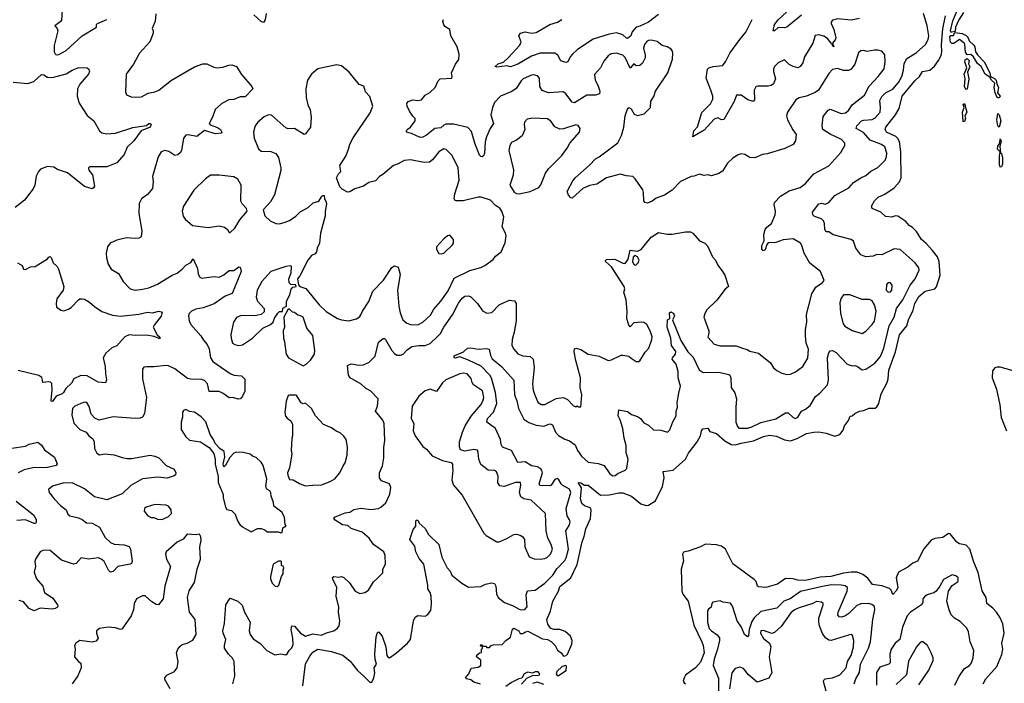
# Model space of a CAD drawing. Extents: x 1603745 to 1745082, y 385868 to 533966.
# Tile 470 of 646: x 1696279 to 1704257, y 474869 to 480245. Entities that reach past the tile are written whole.
import ezdxf

# ---------------------------------------------------------------- set-up
doc = ezdxf.new("R2010")
doc.units = 0

msp = doc.modelspace()

# ---------------------------------------------------------------- linework, layer by layer
at = {"layer": '0CON20XD'}
for points in [[(1696622.5, 480325), (1696616.2, 480235), (1696562.5, 480195), (1696582.9, 480172.9), (1696588.9, 480155), (1696558.2, 480035), (1696559.1, 479985), (1696565, 479968), (1696575, 479960.6), (1696595, 479963.6), (1696655, 479995.5), (1696785.8, 480115), (1696901.2, 480185), (1696901.2, 480205), (1696910, 480215), (1696985, 480245.6)], [(1703927.6, 480302.4), (1703889.6, 480245), (1703862.3, 480185), (1703859.7, 480150.3), (1703833.2, 480143.2), (1703825, 480144.3), (1703821.8, 480155), (1703841.2, 480235), (1703905, 480389.4)], [(1697381.7, 480291.7), (1697377, 480233), (1697352, 480175), (1697360, 480155), (1697359.2, 480135), (1697334.2, 480065), (1697250, 479975), (1697202, 479885), (1697141.8, 479805), (1697135, 479660), (1697145, 479637.5), (1697180.7, 479620.7), (1697215, 479616.7), (1697265, 479621.4), (1697320.4, 479649.6), (1697375, 479661.1), (1697405, 479674.4), (1697508, 479755), (1697695, 479862.5), (1697761.7, 479888.3), (1697795, 479888.8), (1697851.2, 479861.2), (1697876.1, 479856.1), (1697925, 479859.2), (1697973, 479877), (1697998.8, 479878.8), (1698036.2, 479865), (1698075, 479800), (1698158.8, 479705), (1698168.8, 479685), (1698105, 479620), (1698065, 479620.8), (1698015, 479598.9), (1697973.8, 479596.2), (1697916, 479565), (1697861.7, 479518.3), (1697842.2, 479455), (1697813.4, 479403.4), (1697822.2, 479392.2), (1697880.9, 479370.9), (1697905, 479355.7), (1697915.8, 479335), (1697910, 479325), (1697865, 479320.9), (1697775, 479346.3), (1697715, 479299.7), (1697645, 479311.1), (1697625, 479308.6), (1697605.7, 479285), (1697600.6, 479249.4), (1697590.9, 479189.1), (1697580.8, 479169.2), (1697559.7, 479150.3), (1697535, 479145.8), (1697486.7, 479176.7), (1697455, 479184.5), (1697425, 479174.3), (1697399.5, 479135), (1697354.2, 478975), (1697359.2, 478935), (1697355, 478877.5), (1697315, 478828.8), (1697266.6, 478793.4), (1697247.1, 478755), (1697244.5, 478674.5), (1697267.1, 478535), (1697263.6, 478486.4), (1697243.9, 478476.1), (1697215, 478472), (1697145, 478479.2), (1697065, 478458), (1697012.5, 478435), (1696990, 478405), (1696980, 478355), (1696982, 478315), (1696996, 478265), (1697021.2, 478225), (1697078.3, 478188.3), (1697116.2, 478125), (1697175, 478065.7), (1697213.6, 478053.6), (1697275, 478060.9), (1697325, 478073.6), (1697396.6, 478103.4), (1697515.4, 478174.6), (1697555, 478190.5), (1697596.4, 478223.6), (1697623.8, 478256.2), (1697665, 478277.5), (1697685, 478306.7), (1697718.3, 478228.3), (1697725, 478183.3), (1697738.9, 478158.9), (1697755, 478150.6), (1697855, 478163.8), (1697895, 478158.2), (1697931.8, 478178.2), (1697975, 478212.9), (1698015, 478213.9), (1698055, 478244), (1698065, 478240), (1698073.1, 478205), (1698001.7, 478028.3), (1697945, 478004.5), (1697855, 477943.6), (1697765, 477911.1), (1697705, 477901.5), (1697671.4, 477885), (1697652.2, 477865), (1697645.9, 477845.9), (1697652.5, 477805)], [(1698277.1, 480295), (1698267.5, 480245), (1698255, 480223.3), (1698235, 480230), (1698175, 480285.5)], [(1699173.3, 475715), (1699221.2, 475765), (1699222, 475795), (1699244, 475835), (1699240, 475905), (1699229.2, 475935), (1699144.6, 475994.6), (1699110.5, 476045), (1699052.5, 476095), (1698965, 476124.5), (1698937.1, 476147.1), (1698895, 476153.8), (1698835, 476190.8), (1698824.4, 476205), (1698835, 476218.9), (1698915, 476250), (1698955, 476256), (1698985, 476276.2), (1699045, 476288.8), (1699125, 476277.5), (1699185, 476285.5), (1699205.8, 476295), (1699245, 476331.4), (1699278.8, 476401.2), (1699285.6, 476455), (1699274.4, 476484.4), (1699210, 476510), (1699194.2, 476535), (1699194, 476575), (1699219.3, 476630.7), (1699229.1, 476695), (1699228.3, 476778.3), (1699236.9, 476835), (1699232, 476975), (1699220.5, 477000.5), (1699161.2, 477075), (1699178, 477115), (1699183.3, 477175), (1699122.9, 477235), (1699080.8, 477260.8), (1699045, 477293.5), (1698956, 477345), (1698944, 477365), (1698936.1, 477443.9), (1698965, 477458), (1699027.7, 477447.7), (1699065, 477450), (1699110.5, 477469.5), (1699159.4, 477520.6), (1699185.9, 477634.1), (1699225, 477663.3), (1699235, 477663.3), (1699243.3, 477655), (1699293.1, 477565), (1699315, 477540), (1699335, 477528.8), (1699365, 477528), (1699385.6, 477534.4), (1699418, 477572), (1699455, 477596.9), (1699513.6, 477606.4), (1699565, 477606.7), (1699605, 477622.2), (1699665, 477678.6), (1699688, 477702), (1699715.4, 477754.6), (1699785.9, 477854.1), (1699835, 477948.6), (1699865, 477988.6), (1699886.2, 478005), (1699915, 478009.4), (1699935, 477999.2), (1699987.1, 477945), (1700027.9, 477887.9), (1700065, 477867.5), (1700105, 477874.3), (1700165.3, 477934.7), (1700185, 477946.2), (1700247.4, 477972.6), (1700287.3, 477967.3), (1700301.4, 477945), (1700302.9, 477805), (1700286.7, 477715), (1700268.8, 477655), (1700267.8, 477605), (1700281.5, 477575), (1700315, 477538.1), (1700355, 477521.9), (1700415, 477515.4), (1700440.6, 477495), (1700447.3, 477425), (1700434.1, 477295), (1700438.2, 477245), (1700449.7, 477210.3), (1700476, 477146), (1700505, 477129.1), (1700535, 477128.8), (1700625, 477177.4), (1700684.5, 477184.5), (1700717.4, 477167.4), (1700765, 477116.7), (1700785, 477110), (1700795, 477117.5), (1700805, 477110), (1700825, 477110), (1700834, 477205), (1700820.8, 477265), (1700824.2, 477345), (1700784.2, 477485), (1700772, 477555), (1700775, 477577.5), (1700786.2, 477583.8), (1700825, 477572.5), (1700885.7, 477535.7), (1700975, 477520), (1701046.2, 477483.8), (1701075, 477490), (1701152.3, 477527.7), (1701165, 477528.8), (1701215, 477520), (1701232.5, 477502.5), (1701275, 477477.5), (1701295, 477476.7), (1701305, 477482.5), (1701347, 477553), (1701375.6, 477584.4), (1701401.9, 477655), (1701402.5, 477675), (1701387.5, 477725), (1701360.5, 477775), (1701335, 477792.1), (1701315, 477795.5), (1701255, 477789.4), (1701225, 477756.2), (1701215, 477770), (1701197.3, 477825), (1701200, 477885), (1701191.9, 477975), (1701174.2, 478035), (1701182, 478065), (1701175.8, 478085), (1701075, 478243.3), (1701026.7, 478285), (1701026.7, 478295), (1701035, 478301.2), (1701100, 478305), (1701165, 478272), (1701185, 478270.8), (1701210, 478305), (1701225, 478377.5), (1701285, 478371.2), (1701315, 478383.3), (1701395, 478483.3), (1701455, 478522.5), (1701525, 478506.7), (1701565, 478506.7), (1701675, 478526.7), (1701715, 478526.7), (1701732.5, 478515), (1701787.5, 478455), (1701830, 478435), (1701853, 478413), (1701892.5, 478325), (1701918.3, 478298.3), (1701935, 478257.5), (1701974.3, 478204.3), (1701993.3, 478175), (1702023.3, 478085), (1701995, 478063.3), (1701927.6, 477972.4), (1701845.7, 477894.3), (1701829.2, 477865), (1701823.1, 477835), (1701862.5, 477725), (1701864, 477705), (1701855, 477672.5), (1701905, 477615.8), (1701955, 477602.9), (1702085, 477604.4), (1702135, 477583.1), (1702174.4, 477574.4), (1702195, 477560.8), (1702265, 477544.3), (1702362.5, 477465), (1702387.5, 477425), (1702415, 477403.3), (1702455, 477381.2), (1702495, 477372), (1702525, 477374), (1702565, 477391.2), (1702623.6, 477436.4), (1702666.3, 477503.7), (1702670.6, 477575), (1702652.1, 477625), (1702646.8, 477685), (1702646.8, 477735), (1702656.4, 477795), (1702655, 477856.7), (1702697.5, 478025), (1702730.3, 478079.7), (1702784, 478116), (1702796.4, 478133.6), (1702766.7, 478205), (1702682.4, 478272.4), (1702634.5, 478355), (1702616, 478416), (1702605, 478434), (1702545, 478470.8), (1702465, 478460.9), (1702405, 478441.4), (1702345, 478437.5), (1702332.5, 478425), (1702319.3, 478380.7), (1702302.5, 478372.5), (1702292.5, 478385), (1702293.3, 478415), (1702312.5, 478455), (1702307.5, 478505), (1702318.8, 478545), (1702333.3, 478565), (1702370, 478595), (1702401.1, 478665), (1702403.3, 478695), (1702392.1, 478747.9), (1702395.6, 478764.4), (1702443.9, 478816.1), (1702515, 478860), (1702602.5, 478885), (1702645, 478918.9), (1702714.1, 478995.9), (1702835, 479060), (1702932.1, 479167.9), (1702964.2, 479225), (1702965.8, 479245), (1702937.5, 479275), (1702846.9, 479316.9), (1702785.8, 479355), (1702780, 479385), (1702789.5, 479460.5), (1702828.8, 479511.2), (1702845, 479520), (1702935, 479484.2), (1702970.3, 479489.7), (1702995, 479509.2), (1703023.3, 479556.7), (1703125, 479633.5), (1703162.8, 479707.2), (1703236.4, 479785), (1703283.5, 479846.5), (1703292.9, 479905), (1703289.2, 479959.2), (1703265, 479990), (1703231.7, 479998.3), (1703205, 479999.4), (1703145, 479987.8), (1703115, 479995.6), (1703095, 479992.9), (1703074.5, 479975.5), (1703045.5, 479884.5), (1703015, 479843.3), (1702995, 479833.8), (1702955, 479834.2), (1702905, 479849.2), (1702865, 479842), (1702835, 479810), (1702752.9, 479675), (1702723.9, 479656.1), (1702655, 479626.9), (1702595, 479613.3), (1702568.6, 479595), (1702500.8, 479495), (1702492.5, 479465), (1702500.8, 479435), (1702543.2, 479353.2), (1702571.2, 479315), (1702565.8, 479264.2), (1702545, 479233.8), (1702478.8, 479201.2), (1702335, 479157.5), (1702297.7, 479152.3), (1702235, 479126.2), (1702195, 479128), (1702155, 479152), (1702125, 479157.5), (1702100, 479150), (1702060, 479125), (1702015, 479083.3), (1701975, 479016.7), (1701945, 478998), (1701885, 478981.2), (1701855, 478989.2), (1701825, 478984.2), (1701785, 478994.4), (1701745, 478978.1), (1701720, 478975), (1701633.3, 478935), (1701565, 478864), (1701505, 478823.8), (1701435, 478798), (1701405, 478776.2), (1701365, 478760), (1701345, 478763.3), (1701335, 478777.5), (1701334.3, 478845), (1701327, 478867), (1701266.9, 478956.9), (1701246, 478976), (1701195, 478979.7), (1701145, 478993.5), (1701035, 478963.1), (1700955, 478912.9), (1700895, 478900.6), (1700842.4, 478877.6), (1700755, 478800), (1700745, 478802.5), (1700725, 478822.5), (1700714.1, 478854.1), (1700760.5, 478939.5), (1700780.8, 478965), (1700895, 479065.7), (1700945, 479118.6), (1700975, 479134.3), (1701125, 479246.7), (1701155, 479307.5), (1701173.1, 479375), (1701184.6, 479465), (1701201.1, 479515), (1701215, 479534.2), (1701233.7, 479523.7), (1701259.1, 479479.1), (1701285, 479468.8), (1701338.3, 479481.7), (1701390, 479535), (1701394, 479585), (1701416.9, 479623.1), (1701431.4, 479665), (1701530, 479815), (1701568.1, 479925), (1701572.5, 479972.5), (1701569.5, 479989.5), (1701557.3, 480007.3), (1701525, 480026), (1701485, 480036), (1701445, 480067.1), (1701395, 480080), (1701375, 480076.7), (1701357.5, 480065), (1701342.7, 480045), (1701334.5, 480015), (1701348, 479958), (1701346.5, 479935), (1701325, 479893.8), (1701305, 479874.2), (1701275, 479871.4), (1701255, 479886.7), (1701225, 479853.3), (1701185, 479937.5), (1701165, 479956.7), (1701115, 479974.7), (1701072.8, 479967.2), (1701046.7, 479953.3), (1701011.2, 479908.8), (1700984.3, 479855), (1700937.8, 479802.2), (1700941.9, 479755), (1700964.4, 479715), (1700980, 479665), (1700976.2, 479645), (1700945, 479633.3), (1700873.8, 479635), (1700775, 479572.2), (1700755, 479576), (1700705.4, 479645.4), (1700685, 479659.5), (1700565, 479653.8), (1700511.5, 479671.5), (1700492.9, 479705), (1700491.9, 479771.9), (1700475, 479790.8), (1700445, 479797.8), (1700425.5, 479794.5), (1700359.2, 479765), (1700341.5, 479748.5), (1700302.2, 479687.8), (1700265.3, 479664.7), (1700175, 479626.9), (1700127, 479573), (1700109.5, 479535), (1700097.1, 479475), (1700116.8, 479403.2), (1700090, 479365), (1700061.5, 479295), (1700050.9, 479255), (1700045.4, 479164.6), (1700037.1, 479142.9), (1700026, 479134), (1700015, 479136), (1700005, 479148.8), (1699965.8, 479245.8), (1699940.7, 479340.7), (1699911.2, 479371.2), (1699795, 479399.5), (1699732.4, 479397.6), (1699715, 479390.8), (1699690.9, 479369.1), (1699644, 479365), (1699575, 479310.5), (1699545, 479293.5), (1699525, 479291.9), (1699454.4, 479324.4), (1699413.8, 479335), (1699412, 479345), (1699418.8, 479355), (1699445.5, 479374.5), (1699482, 479425), (1699483.8, 479445), (1699465, 479463.8), (1699436.2, 479505), (1699418.8, 479545), (1699416.7, 479565), (1699427, 479583), (1699464.2, 479595.8), (1699505, 479590), (1699535, 479597.1), (1699564, 479635), (1699601.2, 479655), (1699645, 479696), (1699669.7, 479750.3), (1699685, 479765.8), (1699779.3, 479770.7), (1699783.3, 479785), (1699778.8, 479815), (1699810.8, 479885), (1699836.3, 479923.7), (1699840, 479965), (1699823.3, 480025), (1699771.1, 480115), (1699764.3, 480165), (1699725, 480190), (1699714.4, 480204.4), (1699706.5, 480233.5), (1699712.6, 480247.4)], [(1700013.8, 474863.8), (1699958.3, 474878.3), (1699935, 474897.5), (1699900, 474905), (1699892.5, 474915), (1699917.5, 474945), (1699937, 474993), (1699995, 475000), (1700016.2, 475013.8), (1700016.2, 475056.2), (1699980, 475085), (1699981.7, 475098.3), (1700005, 475117.5), (1700020, 475120), (1700020, 475145), (1700030, 475155), (1700030, 475170), (1700015, 475170), (1700010, 475175), (1700015, 475180), (1700025, 475180), (1700030, 475170), (1700055, 475170), (1700065, 475160), (1700085, 475160), (1700100, 475175), (1700115, 475180), (1700187, 475183), (1700216.7, 475215), (1700255, 475242.5), (1700272.5, 475307.5), (1700283.9, 475316.1), (1700323.3, 475295), (1700335, 475272.5), (1700355, 475272.5), (1700372.5, 475285), (1700395, 475290.8), (1700515, 475230.8), (1700555, 475224), (1700585, 475209.2), (1700618.1, 475175), (1700637.2, 475137.2), (1700666.2, 475115), (1700685, 475090), (1700706.7, 475095), (1700718, 475105), (1700753.2, 475186.8), (1700754.6, 475215), (1700741.9, 475251.9), (1700699.2, 475289.2), (1700655, 475304.4), (1700605, 475305.7), (1700581.2, 475315), (1700557.3, 475347.3), (1700550, 475385), (1700578.6, 475455), (1700598.9, 475535), (1700643.6, 475616.4), (1700655, 475653.8), (1700745.4, 475724.6), (1700797, 475833), (1700835.5, 476014.5), (1700852.4, 476057.6), (1700865, 476120), (1700905.4, 476204.6), (1700908.8, 476275), (1700900.6, 476290.6), (1700855, 476306.9), (1700833.8, 476325), (1700822.9, 476365), (1700832.1, 476452.1), (1700803.8, 476495), (1700825, 476493.8), (1700855, 476473.3), (1700885.4, 476475.4), (1700984.4, 476394.4), (1701055, 476396.2), (1701135, 476413.5), (1701165, 476413.5), (1701235, 476384.4), (1701313.2, 476323.2), (1701355, 476310.9), (1701375, 476311.8), (1701431.5, 476348.5), (1701486.7, 476465), (1701500.8, 476535), (1701493.6, 476586.4), (1701575, 476596.2), (1701673.1, 476685), (1701698.9, 476735), (1701767.3, 476825), (1701794.2, 476875), (1701804.1, 476915.9), (1701815, 476930), (1701855, 476937.5), (1701870, 476910), (1701925, 476893.8), (1701993.2, 476833.2), (1702044.7, 476804.7), (1702075, 476801.8), (1702125, 476816), (1702225, 476832.9), (1702305, 476868.2), (1702355, 476880), (1702411.3, 476871.3), (1702475, 476841.1), (1702524.6, 476834.6), (1702577.6, 476852.4), (1702655, 476892.2), (1702715, 476904.4), (1702755, 476905.6), (1702815, 476896.7), (1702885, 476872), (1702924.2, 476885.8), (1702950.7, 476919.3), (1702962.5, 476955), (1702995, 476997.5), (1703007, 477033), (1703025, 477036.2), (1703045.8, 477054.2), (1703085, 477074.2), (1703115, 477079.2), (1703161.1, 477098.9), (1703211.9, 477098.1), (1703225, 477108), (1703239.6, 477135), (1703259.6, 477215), (1703308.2, 477305), (1703316.3, 477335), (1703321.2, 477405), (1703376.4, 477553.6), (1703408.9, 477691.1), (1703467.2, 477765), (1703479.7, 477815), (1703518.4, 477891.6), (1703533.3, 477945), (1703565, 478003.6), (1703615, 478047.2), (1703695, 478064.5), (1703708.8, 478081.2), (1703738.5, 478175), (1703729.7, 478285), (1703715.3, 478325), (1703676.6, 478375), (1703625, 478433.2), (1703586.2, 478465), (1703545, 478530.6), (1703512.7, 478562.7), (1703485, 478578.1), (1703460, 478610), (1703395, 478653.1), (1703375, 478655.5), (1703345, 478644.4), (1703295, 478652), (1703255.4, 478685.4), (1703186.2, 478715), (1703180.8, 478735), (1703205, 478778.6), (1703235, 478806.9), (1703289.2, 478830.8), (1703365, 478882.5), (1703408.3, 478931.7), (1703422.1, 478965), (1703419, 479175), (1703408.5, 479258.5), (1703395, 479282.9), (1703378, 479298), (1703302.2, 479335), (1703292.7, 479355), (1703296.5, 479375), (1703375.7, 479474.3), (1703404.6, 479525), (1703430, 479625), (1703531.2, 479748.8), (1703569.6, 479785), (1703595.5, 479824.5), (1703652.6, 479837.4), (1703691.4, 479868.6), (1703724.7, 479915.3), (1703744.6, 479955), (1703750.7, 479985), (1703747.2, 480045), (1703758.6, 480171.4), (1703780.6, 480275)], [(1701455, 480287.5), (1701374.7, 480225.3), (1701305, 480193.3), (1701274.2, 480185.8), (1701242.5, 480147.5), (1701229.7, 480115), (1701205, 480093.5), (1701195, 480094.5), (1701165, 480121.9), (1701115, 480138.5), (1701055, 480127.8), (1700925, 480088.6), (1700797.4, 480002.6), (1700758.6, 479965), (1700740, 479945), (1700720, 479905), (1700705, 479898), (1700665, 479912), (1700638.6, 479958.6), (1700615, 479974.4), (1700496.1, 479973.9), (1700425, 479950.6), (1700316, 479885), (1700255, 479864.2), (1700225, 479871.9), (1700145, 479860), (1700132, 479865), (1700155, 479887.3), (1700198.8, 479901.2), (1700238.1, 479935), (1700331.3, 480038.7), (1700342.5, 480065), (1700324.4, 480115), (1700336, 480135), (1700375, 480145.5), (1700427, 480137), (1700465, 480142.5), (1700575, 480205.7), (1700636.7, 480225), (1700672.8, 480247.2)], [(1701620.8, 477219.2), (1701632.4, 477277.6), (1701614.6, 477345), (1701613.8, 477395), (1701599.3, 477455), (1701567.1, 477495), (1701568.2, 477505), (1701592.3, 477535), (1701596.3, 477556.4), (1701561.5, 477605), (1701554.2, 477665), (1701524.6, 477755), (1701527.5, 477812.5), (1701546.7, 477825), (1701545, 477870), (1701555, 477878), (1701575, 477868), (1701582.9, 477855), (1701584.6, 477845), (1701568.8, 477815), (1701570, 477805), (1701635.3, 477645), (1701692.5, 477555), (1701735, 477512.2), (1701785, 477407.8), (1701816.6, 477386.6), (1701945, 477389.1), (1702025, 477372), (1702034.4, 477364.4), (1702041.4, 477345), (1702043.8, 477265), (1702072.7, 477222.7), (1702086.5, 477175), (1702080.4, 477105), (1702082, 476985), (1702095, 476949.2), (1702106.9, 476936.9), (1702175, 476936.5), (1702205, 476943.5), (1702285, 476982.5), (1702405, 477013.1), (1702485, 477060), (1702505, 477059.4), (1702545, 477021.4), (1702565, 477014.4), (1702585, 477026), (1702614.2, 477075), (1702645, 477089.4), (1702685, 477120), (1702727.2, 477192.8), (1702761.2, 477218.8), (1702825, 477286), (1702833.8, 477325), (1702825.6, 477505), (1702835, 477547.5), (1702845, 477563.3), (1702865, 477565.8), (1702895, 477549.2), (1702985, 477455.8), (1703025, 477441.2), (1703045, 477444), (1703067, 477437), (1703105, 477410), (1703135, 477413.3), (1703207.8, 477462.2), (1703255, 477518), (1703281.3, 477585), (1703323.8, 477765), (1703363.9, 477835), (1703383.3, 477905), (1703436, 477975), (1703493.5, 478095), (1703533.8, 478145), (1703567.8, 478215), (1703563.3, 478235), (1703534.7, 478274.7), (1703413.6, 478383.6), (1703365, 478389.2), (1703265, 478340.9), (1703225, 478342.9), (1703195, 478330.6), (1703135, 478323.8), (1703095, 478341.2), (1703055, 478393.3), (1703035, 478451.2), (1703015, 478465.7), (1702871.7, 478501.7), (1702835.6, 478525.6), (1702815, 478525.8), (1702802.1, 478545), (1702798.9, 478595), (1702791.4, 478615), (1702775, 478630.6), (1702720, 478650), (1702705.7, 478665), (1702704.3, 478685), (1702755, 478752.5), (1702775, 478760), (1702805, 478749.4), (1702835, 478764.6), (1702885, 478822.2), (1702996.2, 478883.8), (1703036.2, 478925), (1703095, 478964.3), (1703136.3, 478983.7), (1703175, 479018.6), (1703231.7, 479048.3), (1703291.7, 479108.3), (1703303.5, 479135), (1703306.3, 479163.7), (1703289.5, 479215), (1703262.9, 479235), (1703169.9, 479269.9), (1703115, 479331.1), (1703055.7, 479365), (1703061.5, 479385), (1703099.2, 479425), (1703118, 479432), (1703185.6, 479435.6), (1703210.1, 479449.9), (1703250.8, 479495), (1703254.7, 479535), (1703249.1, 479590.9), (1703265, 479624.2), (1703295, 479651.4), (1703355, 479682.7), (1703400.8, 479735), (1703427.5, 479785), (1703440.6, 479835), (1703445, 479891.2), (1703468.2, 479931.8), (1703542.3, 479977.7), (1703619.4, 480045), (1703640, 480085), (1703646.9, 480115), (1703632.7, 480195), (1703603.6, 480295)], [(1703084.5, 480255.5), (1703015, 480241.4), (1702905, 480251.9), (1702865, 480240.8), (1702854.5, 480225.5), (1702855.6, 480215), (1702875.4, 480165), (1702892, 480098), (1702887.6, 480082.4), (1702865.8, 480055), (1702875.4, 480024.6), (1702865, 480032), (1702862.5, 480052.5), (1702855, 480053.8), (1702825, 480092.5), (1702795, 480111.9), (1702755, 480123.5), (1702725, 480117.3), (1702705, 480056.2), (1702636.9, 479945), (1702624.3, 479895), (1702604.4, 479865.6), (1702585, 479854.2), (1702545, 479865.6), (1702512.8, 479882.8), (1702475, 479918.8), (1702425, 479894.3), (1702395.6, 479865), (1702386.7, 479845), (1702385.7, 479825), (1702404.2, 479765), (1702387.5, 479725), (1702367.8, 479712.2), (1702345, 479707.1), (1702257.7, 479707.7), (1702245, 479702), (1702229.4, 479675), (1702232.5, 479595), (1702225, 479586), (1702214.4, 479585.6), (1702179.2, 479595), (1702125, 479633.5), (1702086.2, 479635), (1702067.7, 479582.3), (1701985, 479435.6), (1701965, 479434.4), (1701935, 479449.1), (1701905, 479439.5), (1701825, 479351.3), (1701732.5, 479295), (1701740.6, 479345), (1701771.7, 479378.3), (1701807.5, 479492.5), (1701876.2, 479563.8), (1701895, 479602.5), (1701894.3, 479625), (1701878.6, 479675), (1701840.7, 479770.7), (1701852, 479845), (1701862.5, 479855), (1701897.5, 479865), (1701975.5, 479874.5), (1702002, 479908), (1702033.3, 479975), (1702113.8, 480083.8), (1702163.3, 480145), (1702213.5, 480246.5)], [(1702615, 480280.9), (1702495, 480184), (1702475, 480178.8), (1702425, 480181.2), (1702395, 480153.8), (1702383.8, 480155), (1702395, 480205.8), (1702425, 480244.4), (1702493.1, 480305)], [(1704215, 479609.2), (1704199.6, 479615), (1704182.5, 479652.5), (1704176.3, 479695), (1704179.8, 479729.8), (1704152.7, 479755), (1704139.7, 479779.7), (1704102.9, 479802.9), (1704070.9, 479865), (1704040.4, 479890.4), (1704008.9, 479945), (1703985, 479964.3), (1703955, 479960), (1703942.9, 479982.9), (1703937.5, 480045), (1703931.8, 480055), (1703895, 480085.4), (1703847, 480053), (1703833.3, 480053.3), (1703821.9, 480061.9), (1703815, 480107.5), (1703825, 480117.8), (1703845, 480118.1), (1703857.5, 480142.5), (1703915, 480132.8), (1703947.8, 480117.7), (1703963, 480103), (1703973.7, 480073.7), (1704009.2, 480039.2), (1704017.5, 480025), (1704023.8, 479985), (1704040, 479960), (1704093.8, 479905), (1704139.1, 479815), (1704145.5, 479785.5), (1704178.7, 479768.7), (1704191.5, 479755), (1704196.2, 479725), (1704209.2, 479695), (1704202.9, 479652.9), (1704223.1, 479625), (1704215, 479609.2)], [(1703945, 479680), (1703934.6, 479705), (1703939.6, 479765), (1703930.9, 479805), (1703953.1, 479855), (1703936.2, 479905), (1703941.1, 479918.9), (1703955, 479930), (1703971.9, 479915), (1703967.8, 479887.8), (1703977.1, 479865), (1703959.3, 479820.7), (1703968.6, 479765), (1703955, 479682.5), (1703945, 479680)], [(1696225, 479739.4), (1696345, 479728.9), (1696393.8, 479745), (1696455, 479800), (1696475, 479798), (1696505, 479778.6), (1696545, 479778.1), (1696655, 479806.5), (1696705, 479836.9), (1696757.3, 479857.3), (1696825, 479856), (1696840, 479845), (1696844, 479825), (1696836, 479805), (1696765, 479723.8), (1696746, 479685), (1696744.3, 479624.3), (1696759.5, 479569.5), (1696825, 479470), (1696880, 479425), (1696925.6, 479345.6), (1696945, 479328), (1696985, 479320), (1697055, 479327.1), (1697195, 479371.1), (1697305, 479387.5), (1697325, 479403.1), (1697335, 479404.3), (1697343.1, 479395), (1697335, 479374.4), (1697263.8, 479345), (1697203.3, 479265), (1697148.3, 479211.7), (1697125, 479153.8), (1697065.6, 479084.4), (1696985, 479054.2), (1696845, 479052.5), (1696837.5, 479045), (1696840, 479025), (1696868.3, 478988.3), (1696883.9, 478896.1), (1696877.7, 478882.3), (1696865, 478876.2), (1696805, 478894.3), (1696665, 479003.8), (1696585, 479032), (1696555, 479050.8), (1696503.9, 479056.1), (1696446.4, 479033.6), (1696430, 479015), (1696412.3, 478977.7), (1696402.5, 478905), (1696386.7, 478875), (1696317.7, 478782.3), (1696242.5, 478725)], [(1699505, 477774.1), (1699545, 477793.8), (1699607.7, 477852.3), (1699635, 477900), (1699691.8, 477965), (1699751.5, 478048.5), (1699799.3, 478150.7), (1699925, 478212.1), (1700015, 478236.7), (1700047.2, 478252.8), (1700115, 478301.2), (1700135, 478328.8), (1700180, 478365), (1700212.7, 478437.3), (1700220, 478495), (1700215.6, 478515.6), (1700188.3, 478568.3), (1700202, 478645), (1700186, 478695), (1700168.3, 478718.3), (1700135, 478740), (1700095, 478783.8), (1700017.3, 478807.3), (1699995, 478806.9), (1699872.6, 478777.4), (1699815, 478778.2), (1699803.4, 478783.4), (1699798.5, 478795), (1699804.2, 478834.2), (1699840, 478945), (1699832.5, 479045), (1699782, 479145), (1699735, 479194), (1699715, 479200), (1699675, 479175.6), (1699625, 479110.8), (1699598.6, 479091.4), (1699555, 479086.9), (1699445, 479108.6), (1699395, 479105.6), (1699345, 479076.9), (1699307, 479063), (1699220.3, 478989.7), (1699194.4, 478975.6), (1699160.9, 478939.1), (1699107.5, 478925), (1699065, 478896.2), (1698995, 478876.2), (1698955, 478850), (1698935, 478847.5), (1698891.7, 478871.7), (1698871.7, 478891.7), (1698846.2, 478965), (1698862.7, 478997.3), (1698880, 479015), (1698872, 479065), (1698920.3, 479139.7), (1698944.2, 479195), (1698953.4, 479236.6), (1698981.1, 479288.9), (1699119.3, 479490.7), (1699139.2, 479545), (1699115, 479623.8), (1699081.4, 479661.4), (1699066, 479706), (1699030.3, 479720.3), (1698949.5, 479819.5), (1698885, 479870), (1698845, 479878.8), (1698695, 479846.2), (1698643.8, 479805), (1698610, 479755), (1698596.7, 479685), (1698598.8, 479615), (1698613.8, 479555), (1698631.2, 479515), (1698640.8, 479455), (1698633.8, 479375), (1698595, 479320), (1698585, 479313.8), (1698505, 479362.5), (1698455, 479361.2), (1698435, 479368.8), (1698318.3, 479471.7), (1698295, 479473.8), (1698261, 479459), (1698208.6, 479415), (1698185.5, 479384.5), (1698173.6, 479336.4), (1698178.5, 479285), (1698215, 479200), (1698235, 479180.8), (1698315, 479177.5), (1698355, 479160), (1698375, 479127.5), (1698395.6, 479045), (1698395.6, 479024.4), (1698344, 478825), (1698311.7, 478768.3), (1698252.5, 478705), (1698266.4, 478656.4), (1698308.8, 478615), (1698355, 478594.2), (1698385, 478592.5), (1698430, 478605), (1698465, 478619.4), (1698515, 478652.9), (1698551.1, 478688.9), (1698615, 478724), (1698657.3, 478762.7), (1698702.5, 478775), (1698725, 478810), (1698735, 478820), (1698745, 478820), (1698747.5, 478795), (1698760, 478775), (1698763.8, 478755), (1698752.7, 478687.3), (1698754.3, 478655), (1698744.2, 478615.8), (1698717.5, 478515), (1698708.1, 478435), (1698690, 478395), (1698684.4, 478365), (1698672.7, 478347.3), (1698643.8, 478335), (1698612.8, 478297.2), (1698549.7, 478170.3), (1698530, 478145), (1698538.3, 478098.3), (1698547.5, 478085), (1698597, 478067), (1698706, 477935), (1698762.4, 477882.4), (1698855, 477825.8), (1698885, 477814.2), (1698945, 477806.2), (1699007.9, 477822.1), (1699035, 477841.2), (1699044, 477855), (1699055.7, 477885), (1699106.7, 477963.3), (1699140, 478045), (1699225.6, 478135), (1699295, 478238.8), (1699315, 478251.2), (1699345, 478240), (1699360.9, 478180.9), (1699339.6, 478055), (1699349.6, 477925), (1699360.9, 477870.9), (1699384.6, 477814.6), (1699415, 477785.5), (1699445.3, 477775.3), (1699505, 477774.1)], [(1703925, 479417.5), (1703923.4, 479423.4), (1703918.8, 479495), (1703932.5, 479535), (1703925, 479557.5), (1703935, 479566), (1703953.9, 479495), (1703936.9, 479465), (1703942.5, 479445), (1703935, 479421.2), (1703925, 479417.5)], [(1700325, 478834.3), (1700415, 478853.1), (1700486, 478885), (1700501.7, 478908.3), (1700538.6, 479001.4), (1700562.9, 479037.1), (1700672.9, 479145), (1700716.2, 479203.8), (1700736.4, 479243.6), (1700813.8, 479335), (1700820, 479365), (1700805, 479387.5), (1700785, 479393.8), (1700685, 479360), (1700655, 479358.9), (1700615, 479378.1), (1700583, 479423), (1700555, 479440.8), (1700435, 479446.7), (1700391.5, 479438.5), (1700369.2, 479415), (1700365.7, 479395), (1700371.1, 479355), (1700350.6, 479305), (1700305, 479270), (1700265, 479251.5), (1700249.1, 479225), (1700242.2, 479185), (1700279.7, 479029.7), (1700278.1, 478985), (1700250.8, 478905), (1700285, 478846.7), (1700305, 478836.2), (1700325, 478834.3)], [(1704215, 479375.8), (1704203.9, 479385), (1704197.8, 479435), (1704205, 479486.2), (1704216.9, 479475), (1704230.4, 479425), (1704215, 479375.8)], [(1704225, 479051.4), (1704219.1, 479075), (1704218, 479142), (1704224.2, 479174.2), (1704200.9, 479195), (1704205, 479220), (1704221.2, 479245), (1704225, 479280), (1704232, 479265), (1704221.5, 479218.5), (1704226.2, 479166.2), (1704235, 479161.2), (1704241.8, 479125), (1704242.7, 479075), (1704235, 479052.2), (1704225, 479051.4)], [(1697975, 478520), (1697985, 478522.5), (1698023.3, 478555), (1698063.8, 478625), (1698122.5, 478695), (1698116.7, 478715), (1698082.1, 478752.1), (1698070, 478775), (1698074.5, 478905), (1698045, 478954.3), (1698015, 478971.5), (1697895, 478986.7), (1697825.6, 478984.4), (1697783, 478957), (1697688.6, 478865), (1697605.8, 478735), (1697596.2, 478695), (1697604.2, 478654.2), (1697620.3, 478630.3), (1697678.9, 478578.9), (1697805, 478561.8), (1697894.2, 478574.2), (1697937.5, 478565), (1697962.5, 478545), (1697975, 478520)], [(1699695, 478347.5), (1699715, 478353.8), (1699785, 478420), (1699794.1, 478435.9), (1699793.8, 478465), (1699765, 478500), (1699745, 478494.2), (1699715, 478470.8), (1699656.2, 478405), (1699656.7, 478385), (1699675, 478350), (1699695, 478347.5)], [(1696260, 478275), (1696300, 478255), (1696310, 478225), (1696325, 478222.5), (1696365, 478243.3), (1696405, 478246.2), (1696503, 478307), (1696515, 478321.2), (1696525, 478326.2), (1696535, 478318.8), (1696551.2, 478275), (1696583.3, 478245), (1696593.8, 478225), (1696636.7, 478085), (1696630, 478055), (1696580, 477985), (1696574.1, 477945.9), (1696577.7, 477917.7), (1696615, 477890.8), (1696635, 477886), (1696675, 477901.4), (1696696, 477915), (1696755, 477976.2), (1696766.2, 477983.8), (1696785, 477984), (1696805, 477980.8), (1696845, 477957.5), (1696885, 477921.4), (1696945, 477880.6), (1697031.7, 477851.7), (1697095, 477843.6), (1697245, 477858.6), (1697315, 477875.6), (1697355, 477870.8), (1697405, 477884.4), (1697432, 477875), (1697425.4, 477844.6), (1697368.3, 477771.7), (1697361.4, 477755), (1697392, 477692), (1697415, 477672.5), (1697415, 477660), (1697367.9, 477677.9), (1697305, 477690.4), (1697215, 477687.2), (1697165, 477691.9), (1697130, 477675), (1697065, 477604), (1697025, 477587.5), (1696976.1, 477543.9), (1696956.2, 477505), (1696971.1, 477435), (1696972.9, 477375), (1696982.3, 477327.7), (1696975, 477303.3), (1696915, 477309.2), (1696825, 477361.4), (1696775, 477362.9), (1696718.6, 477335), (1696698.3, 477301.7), (1696651.5, 477258.5), (1696632.9, 477225), (1696622.5, 477215), (1696574.7, 477195.3), (1696545, 477152), (1696535, 477154), (1696532.7, 477165), (1696541.8, 477245), (1696537.9, 477297.9), (1696528.7, 477308.7), (1696515, 477312.7), (1696466.7, 477305), (1696464.5, 477325), (1696457.9, 477347.9), (1696435, 477362.7), (1696265, 477402)], [(1701265, 478256), (1701275, 478258.8), (1701291.2, 478275), (1701298.3, 478298.3), (1701285, 478323.3), (1701265, 478334), (1701249.4, 478320.6), (1701244.6, 478285), (1701255, 478262.5), (1701265, 478256)], [(1698055, 477607.1), (1698085, 477612.5), (1698164.6, 477665.4), (1698250, 477745), (1698312, 477775), (1698332, 477795), (1698343, 477827), (1698371.2, 477868.8), (1698385, 477880), (1698408.3, 477881.7), (1698411.7, 477908.3), (1698440, 477925), (1698440, 477965), (1698467.5, 478015), (1698478.3, 478061.7), (1698491.7, 478078.3), (1698520, 478085), (1698517, 478097), (1698475, 478100), (1698462.5, 478112.5), (1698458.8, 478145), (1698478, 478195), (1698480, 478245), (1698475, 478252.5), (1698435, 478246), (1698315, 478206), (1698241.2, 478125), (1698202, 478055), (1698193.9, 477996.1), (1698206.2, 477965), (1698260, 477905), (1698260.7, 477879.3), (1698235, 477856.2), (1698185, 477845.7), (1698072.4, 477847.6), (1698035, 477833.8), (1698012.5, 477795), (1697988.9, 477695), (1697992.9, 477665), (1698003.8, 477625), (1698023, 477613), (1698055, 477607.1)], [(1703315, 478038), (1703335, 478040), (1703347.1, 478055), (1703347.5, 478095), (1703335, 478113.8), (1703315, 478116.2), (1703301.7, 478098.3), (1703298.8, 478055), (1703315, 478038)], [(1703105, 477704.3), (1703135, 477721.4), (1703187.5, 477775), (1703205, 477803.3), (1703219.4, 477885), (1703204.3, 477935), (1703186.5, 477966.5), (1703165, 477978), (1703105, 477978.1), (1703005, 478015.5), (1702955, 478015.8), (1702935, 477990), (1702925.7, 477955), (1702930.8, 477865), (1702950.2, 477780.2), (1702965, 477762.5), (1703025, 477727.5), (1703105, 477704.3)], [(1698575, 477441.2), (1698600, 477455), (1698635, 477488), (1698667.8, 477535), (1698671.1, 477565), (1698655, 477686.7), (1698606, 477746), (1698574.5, 477834.5), (1698555, 477847.5), (1698532, 477852), (1698505, 477872.5), (1698490, 477875), (1698465, 477900), (1698455, 477900), (1698420, 477835), (1698423.8, 477755), (1698413.9, 477723.9), (1698416.2, 477665), (1698425.6, 477635.6), (1698438.6, 477535), (1698455.7, 477505.7), (1698575, 477441.2)], [(1697652.5, 477805), (1697665.8, 477775), (1697747.5, 477685), (1697767.7, 477647.7), (1697798, 477615), (1697815, 477577.5), (1697823.6, 477505), (1697843.3, 477475), (1697985, 477378.1), (1698015, 477366.5), (1698075, 477359.2), (1698103.6, 477333.6), (1698102.9, 477235), (1698085, 477196.7), (1698066.7, 477175), (1698048.3, 477171.7), (1698006.4, 477183.6), (1697975, 477182), (1697927.8, 477217.8), (1697895, 477232.9), (1697815, 477232.5), (1697799.7, 477295), (1697775, 477322.1), (1697750.9, 477330.9), (1697665, 477332.5), (1697638.4, 477338.4), (1697535, 477417.1), (1697485, 477440.5), (1697465, 477444.3), (1697365, 477432.5), (1697305, 477434.2), (1697285, 477430), (1697274.2, 477415), (1697273.8, 477335), (1697305.6, 477185), (1697290, 477055), (1697274.4, 477025.6), (1697255, 477017.1), (1697215, 477015.6), (1697035, 477026.7), (1696921.5, 477001.5), (1696888.3, 477018.3), (1696858.6, 477048.6), (1696842, 477112), (1696823, 477143), (1696805, 477146.5), (1696775, 477137.3), (1696725.6, 477114.4), (1696705.8, 477094.2), (1696701.4, 477045), (1696717.9, 476977.9), (1696765, 476926.7), (1696817.5, 476905), (1696840, 476875), (1696870.4, 476850.4), (1696881.1, 476825), (1696885, 476772.5), (1696905, 476734.2), (1696925, 476721.4), (1696965, 476729.1), (1697045, 476720), (1697108.3, 476698.3), (1697148.5, 476691.5), (1697185, 476689.6), (1697335, 476718.2), (1697375, 476710.6), (1697405, 476695.6), (1697464.7, 476634.7), (1697531.2, 476605), (1697544, 476575), (1697541.2, 476558.8), (1697530.7, 476549.3), (1697475, 476531.4), (1697395, 476538.1), (1697275, 476525.5), (1697178.5, 476471.5), (1697109.2, 476405), (1696985, 476356.5), (1696885, 476381.2), (1696805, 476445.4), (1696705, 476494.1), (1696628.7, 476491.3), (1696543.2, 476466.8), (1696511.7, 476438.3), (1696516.4, 476416.4), (1696557.5, 476365), (1696608.6, 476308.6), (1696654.4, 476275), (1696670, 476240), (1696684.7, 476224.7), (1696755, 476211.1), (1696785, 476197.1), (1696820.2, 476170.2), (1696865.5, 476165.5), (1696925, 476134.2), (1696971.3, 476051.3), (1697015, 476009.6), (1697045, 475995.5), (1697125, 475990), (1697165, 475978.8), (1697176.1, 475956.1), (1697190.8, 475855), (1697185, 475840), (1697175, 475833.8), (1697074.5, 475815.5), (1697035, 475776.2), (1697015, 475768.8), (1696999.2, 475785), (1696961.9, 475855), (1696943.4, 475873.4), (1696916, 475886), (1696835, 475876), (1696777.5, 475885), (1696735, 475840), (1696715, 475835.3), (1696617.8, 475867.8), (1696525, 475944), (1696495, 475948.6), (1696467.5, 475945), (1696445.7, 475934.3), (1696407.5, 475875), (1696402.5, 475855), (1696406, 475815), (1696395, 475770), (1696415.8, 475715), (1696465.6, 475655), (1696479.2, 475605), (1696548.2, 475558.2), (1696584.4, 475505), (1696588.1, 475495), (1696583.7, 475486.3), (1696567.1, 475475), (1696545, 475469.1), (1696445, 475478.2), (1696395, 475455.6), (1696355, 475475.6), (1696309.5, 475529.5), (1696275, 475540.6)], [(1698571.7, 474848.3), (1698593.3, 475026.7), (1698629.5, 475090.5), (1698655, 475122.7), (1698695, 475144.7), (1698805, 475127.6), (1698896.3, 475096.3), (1698957.9, 475047.9), (1699015, 474972.1), (1699067.9, 474927.9), (1699115, 474878), (1699125, 474876), (1699135, 474883.3), (1699149.4, 474915), (1699157.5, 474955), (1699150.8, 474995), (1699168.9, 475025), (1699158.2, 475065), (1699156.9, 475105), (1699168.5, 475245), (1699179.3, 475280.7), (1699185, 475287.5), (1699215, 475250), (1699245.8, 475165.8), (1699255, 475094), (1699265, 475077.5), (1699275, 475075.4), (1699332.4, 475115), (1699421.2, 475195), (1699446.2, 475225), (1699470, 475375), (1699482.5, 475405), (1699505, 475420), (1699565, 475414), (1699582.5, 475425), (1699609.5, 475460.5), (1699616.7, 475513.3), (1699611.8, 475575), (1699603.8, 475605), (1699585.6, 475635), (1699586.9, 475665), (1699554.5, 475835), (1699515, 475880), (1699489.4, 475935), (1699481.5, 475981.5), (1699440, 476035), (1699466, 476115), (1699488.8, 476141.2), (1699490, 476185), (1699495, 476190), (1699505, 476190), (1699516.7, 476166.7), (1699565, 476122.5), (1699592, 476075), (1699675.8, 475995), (1699700.6, 475890.6), (1699742.5, 475805), (1699767, 475777), (1699781.2, 475745), (1699860.2, 475680.2), (1699915, 475647.1), (1700015, 475653.1), (1700053.6, 475673.6), (1700105, 475682), (1700126.9, 475676.9), (1700137.6, 475657.6), (1700142.5, 475595), (1700155, 475564), (1700206.2, 475525), (1700277.7, 475497.7), (1700325, 475469.4), (1700345.8, 475464.2), (1700372.3, 475467.7), (1700391.2, 475488.8), (1700383.5, 475585), (1700392.6, 475617.4), (1700456.2, 475625), (1700535, 475680.9), (1700600, 475745), (1700632.3, 475797.7), (1700695, 475864.6), (1700706.7, 475885), (1700725.2, 475955), (1700704.5, 476105), (1700732.4, 476147.6), (1700738.9, 476175), (1700734.5, 476194.5), (1700715.5, 476225.5), (1700707.2, 476285), (1700744.7, 476415), (1700733.4, 476443.4), (1700680.8, 476470.8), (1700666.5, 476486.5), (1700647.9, 476517.9), (1700635, 476527.5), (1700615, 476521.5), (1700585.3, 476474.7), (1700575, 476467.9), (1700492.6, 476472.6), (1700487.9, 476485), (1700513.9, 476575), (1700510.5, 476595), (1700499.4, 476609.4), (1700475, 476622.8), (1700425, 476632.3), (1700375, 476663.6), (1700315, 476659.2), (1700265, 476754.4), (1700191.8, 476781.8), (1700180, 476805), (1700175.6, 476845), (1700134.6, 476934.6), (1700064.2, 476985), (1700070.5, 477015), (1700118.7, 477065), (1700144.7, 477135), (1700135.2, 477225.2), (1700101.4, 477341.4), (1700087.5, 477365), (1700017.9, 477437.9), (1699915, 477486.7), (1699845, 477512.9), (1699805, 477504.4), (1699796.7, 477515), (1699805, 477526), (1699875.8, 477554.2), (1699907.5, 477585), (1699935, 477587.1), (1699995, 477576.2), (1700061.2, 477581.2), (1700083.3, 477575), (1700092.5, 477525), (1700108.4, 477498.4), (1700182.1, 477435), (1700282.5, 477325), (1700287.5, 477205), (1700306.8, 477156.8), (1700320.7, 477095), (1700365, 477010), (1700405, 476980.8), (1700465, 476960.9), (1700525, 476953.1), (1700575, 476971.9), (1700595, 476964.3), (1700621.8, 476905), (1700645, 476876.7), (1700696.6, 476846.6), (1700735, 476832.6), (1700780.3, 476800.3), (1700798.9, 476755), (1700829.8, 476709.8), (1700885, 476661.2), (1700965, 476650), (1701015, 476633.1), (1701060.8, 476565), (1701085, 476549.4), (1701105, 476553.1), (1701125, 476569.2), (1701184.2, 476595.8), (1701199.2, 476610.8), (1701210.6, 476685), (1701192.7, 476737.3), (1701194, 476795), (1701176.9, 476855), (1701165, 476932.5), (1701145.7, 477005), (1701129.2, 477035), (1701132.5, 477085), (1701205, 477071.2), (1701236.8, 477046.8), (1701285, 477031.4), (1701309.2, 477015), (1701335, 476979.4), (1701375, 476959.6), (1701415, 476923.6), (1701475, 476919.6), (1701527.5, 476902.5), (1701547.9, 476922.1), (1701572.2, 476987.8), (1701598.2, 477035), (1701598, 477075), (1701610, 477105), (1701606.9, 477145), (1701620.8, 477219.2)], [(1700495, 475874.5), (1700535, 475881.1), (1700555, 475891.9), (1700578.6, 475915), (1700595.6, 475955), (1700585.4, 475995), (1700557.9, 476045), (1700544.6, 476105), (1700539.4, 476245), (1700422.1, 476352.1), (1700365, 476362.8), (1700339.4, 476379.4), (1700329.3, 476415), (1700340.6, 476475), (1700337, 476497), (1700297.4, 476497.4), (1700205, 476464.5), (1700168.5, 476468.5), (1700152.6, 476492.6), (1700156.7, 476546.7), (1700142.4, 476582.4), (1700125, 476592.9), (1700075.7, 476595.7), (1700015, 476641.2), (1699998.2, 476685), (1699995, 476740), (1699988.1, 476758.1), (1699955, 476764.3), (1699885, 476750), (1699851.1, 476761.1), (1699842.5, 476785), (1699842.2, 476825), (1699866.1, 476905), (1699888.2, 476955), (1699936.1, 477033.9), (1700015.6, 477124.4), (1700032.8, 477155), (1700039.1, 477185), (1700027.8, 477237.8), (1699955.9, 477285.9), (1699944.5, 477305), (1699938.3, 477338.3), (1699905, 477376.7), (1699875, 477382.5), (1699843.9, 477376.1), (1699732.4, 477327.6), (1699705, 477304.4), (1699655, 477234.5), (1699605, 477250.9), (1699565, 477237.8), (1699514.2, 477195), (1699459.2, 477115), (1699450, 477015), (1699471.4, 476975), (1699466.9, 476915), (1699483.1, 476875), (1699545, 476788.8), (1699575.5, 476765.5), (1699622.2, 476712.2), (1699705, 476673.1), (1699775, 476658), (1699786, 476645), (1699785, 476620), (1699789.2, 476595), (1699780, 476515), (1699794.1, 476474.1), (1699865, 476392.5), (1700040, 476085), (1700057.9, 476067.9), (1700145.7, 476014.3), (1700165, 476016), (1700227.3, 476042.7), (1700282.5, 476075), (1700305, 476077.1), (1700335, 476069.2), (1700355, 476056), (1700369.2, 476035), (1700372.2, 475975), (1700406, 475895), (1700448, 475878), (1700495, 475874.5)], [(1704368.8, 477388.8), (1704225, 477430.3), (1704198.4, 477431.6), (1704180.6, 477425), (1704160.6, 477399.4), (1704159, 477345), (1704193.1, 477253.1), (1704219.7, 477125), (1704232.1, 477022.1), (1704274, 476915)], [(1698590.7, 476469.3), (1698655, 476474), (1698725, 476477.1), (1698795, 476503.1), (1698832, 476525), (1698874, 476575), (1698898.7, 476631.3), (1698916.9, 476655), (1698933, 476717), (1698935.6, 476785), (1698924.4, 476845), (1698905, 476872.5), (1698875, 476899.2), (1698842.6, 476912.6), (1698805, 476940), (1698740, 476965), (1698675, 477036.7), (1698643.3, 477095), (1698595, 477137.5), (1698575, 477133.3), (1698560.7, 477140.7), (1698525, 477197.5), (1698515, 477202.5), (1698465, 477202.5), (1698455, 477200), (1698438.8, 477155), (1698426.4, 477063.6), (1698433.9, 477033.9), (1698446.1, 477016.1), (1698476.7, 476995), (1698488.8, 476965), (1698490, 476875), (1698483.8, 476855), (1698478, 476755), (1698483.8, 476725), (1698466.2, 476615), (1698450, 476575), (1698451.2, 476555), (1698465, 476520), (1698495, 476516.7), (1698545, 476486.7), (1698590.7, 476469.3)], [(1698395, 476087.5), (1698405, 476090), (1698410, 476130), (1698437.5, 476145), (1698430, 476155), (1698423.3, 476215), (1698403.3, 476255), (1698336.7, 476305), (1698336.2, 476335), (1698316.7, 476385), (1698313.3, 476413.3), (1698305, 476427.5), (1698281.7, 476441.7), (1698273.6, 476463.6), (1698281.2, 476525), (1698252, 476635), (1698235, 476661.2), (1698195, 476698.8), (1698165, 476708.8), (1698145, 476726), (1698089.5, 476739.5), (1698035, 476740.8), (1698015, 476734.2), (1697982.3, 476697.7), (1697945, 476631.2), (1697933.6, 476623.6), (1697928, 476645), (1697940, 476705), (1697935, 476747.5), (1697900.7, 476770.7), (1697863, 476813), (1697850, 476845), (1697823.3, 476885), (1697787.4, 476987.4), (1697749.1, 477029.1), (1697695, 477065.8), (1697655, 477071.2), (1697625, 477086.2), (1697605, 477080), (1697598.8, 477065), (1697598.8, 477025), (1697586.1, 476983.9), (1697586.2, 476925), (1697623.8, 476865), (1697655, 476840), (1697745, 476826.7), (1697777.5, 476805), (1697815, 476780), (1697851.7, 476731.7), (1697863.6, 476683.6), (1697862, 476645), (1697887.5, 476545), (1697887, 476497), (1697928.3, 476398.3), (1697928, 476375), (1697946.4, 476296.4), (1697957, 476277), (1697995, 476270), (1698025, 476240), (1698043.3, 476185), (1698063.3, 476155), (1698085, 476136.2), (1698155, 476097.5), (1698205, 476122.5), (1698235, 476123.3), (1698265, 476112.5), (1698285, 476097.5), (1698375, 476097.5), (1698395, 476087.5)], [(1696215, 476774.4), (1696325, 476790.8), (1696355, 476806), (1696425, 476823.8), (1696455, 476798.8), (1696480.7, 476760.7), (1696561.1, 476701.1), (1696583.6, 476646.4), (1696575, 476633.8), (1696505, 476617.5), (1696385, 476615.8), (1696315, 476600), (1696265, 476575.6)], [(1696250, 476345), (1696390, 476235), (1696412, 476195), (1696412, 476175), (1696406.7, 476165), (1696395, 476164.3), (1696325, 476192.9), (1696255, 476188)], [(1697434.1, 476195.9), (1697445, 476201.2), (1697485, 476220), (1697510, 476245), (1697505.4, 476275.4), (1697485, 476304.2), (1697465, 476311.9), (1697375, 476317.9), (1697302.5, 476295), (1697288.8, 476285), (1697286.2, 476265), (1697317.5, 476225), (1697345, 476211.2), (1697365, 476211.2), (1697395, 476200), (1697434.1, 476195.9)], [(1697496.7, 474825), (1697455, 474900), (1697454.4, 474915), (1697472, 474935), (1697532.5, 474965), (1697554.7, 474995.3), (1697563.5, 475043.5), (1697549.2, 475115), (1697559.4, 475145), (1697575, 475168.6), (1697595, 475184.5), (1697636.2, 475193.8), (1697681.3, 475218.7), (1697710, 475265), (1697701.1, 475385), (1697654.2, 475445), (1697639.4, 475565), (1697652.8, 475617.2), (1697694.5, 475685.5), (1697715.7, 475795), (1697743.3, 475875), (1697739.2, 475975), (1697750, 476025), (1697746.2, 476056.2), (1697735, 476077.5), (1697705, 476072.5), (1697635, 476077.5), (1697603, 476037), (1697555, 476013.8), (1697464.6, 475935.4), (1697461.1, 475915), (1697469.4, 475875), (1697500, 475815), (1697453.8, 475656.2), (1697441.4, 475555), (1697403.6, 475506.4), (1697385, 475508), (1697349.1, 475529.1), (1697295, 475578.8), (1697275, 475577.5), (1697225.8, 475554.2), (1697207, 475513), (1697200, 475465), (1697181.1, 475415), (1697109.7, 475310.3), (1697095, 475306), (1697055, 475318), (1696995, 475323.3), (1696925, 475313.8), (1696900, 475295), (1696900, 475275), (1696914, 475235), (1696898.7, 475211.3), (1696865, 475202), (1696765, 475216.7), (1696733.3, 475195), (1696723.8, 475175), (1696728.8, 475145), (1696723.8, 475085), (1696755, 475046.7), (1696773.6, 475033.6), (1696775.8, 474995), (1696749.3, 474930.7), (1696704, 474865)], [(1704085.8, 474865), (1704107.3, 474905), (1704197.3, 475005), (1704238.5, 475101.5), (1704244.1, 475145), (1704237.3, 475195), (1704256.5, 475275), (1704245, 475350.8), (1704221, 475405), (1704194.1, 475445), (1704165, 475477.5), (1704114.5, 475515), (1704109.6, 475565), (1704077.4, 475617.4), (1704046.6, 475766.6), (1704009.5, 475849.5), (1703976.9, 475955), (1703947.3, 475987.3), (1703895, 476000), (1703872.4, 476012.4), (1703819.4, 476079.4), (1703805, 476083.1), (1703760.4, 476049.6), (1703695, 476043.5), (1703665, 476028.9), (1703605, 475960), (1703555, 475858.9), (1703515, 475842.2), (1703475, 475809.5), (1703399.8, 475770.2), (1703382.3, 475725), (1703394, 475645), (1703385, 475621.2), (1703355, 475590), (1703339.2, 475625), (1703326.2, 475636.2), (1703265, 475658.2), (1703189.7, 475669.7), (1703150.8, 475720.8), (1703110.7, 475750.7), (1703065, 475769.5), (1703015, 475770.2), (1702955, 475761.1), (1702852, 475735), (1702765, 475728.1), (1702645, 475701.7), (1702585, 475704.8), (1702545, 475714.8), (1702485, 475719.5), (1702418.1, 475671.9), (1702325, 475644.2), (1702265, 475652), (1702257.3, 475657.3), (1702245.6, 475695), (1702231.5, 475711.5), (1702058.5, 475838.5), (1701997.1, 475957.1), (1701965, 475981.1), (1701925, 475992.2), (1701835, 475996.1), (1701795, 475974.4), (1701695, 475939.2), (1701657.1, 475932.9), (1701650, 475915), (1701658.5, 475861.5), (1701640, 475795), (1701644.7, 475614.7), (1701652.3, 475592.3), (1701695.2, 475535), (1701741.5, 475341.5)], [(1698365, 475653.3), (1698377.5, 475665), (1698400, 475735), (1698412.5, 475755), (1698412.5, 475785), (1698420, 475805), (1698416.4, 475816.4), (1698400, 475825), (1698400, 475855), (1698395, 475860), (1698375, 475860), (1698332.5, 475835), (1698310, 475735), (1698310, 475715), (1698325, 475680), (1698350, 475655), (1698365, 475653.3)], [(1698005, 474866.2), (1698021.2, 474928.8), (1698015.7, 475045), (1698003.2, 475073.2), (1697970, 475105), (1697938.9, 475155), (1697937.8, 475175), (1697950, 475225), (1697928.1, 475275), (1697925.5, 475295), (1697939.4, 475355), (1697950, 475505), (1697985, 475560), (1698045, 475536), (1698081.7, 475501.7), (1698101.1, 475445), (1698145.4, 475365.4), (1698138, 475295), (1698145.9, 475265), (1698170, 475230), (1698225.7, 475195), (1698280, 475135), (1698345, 475101.2), (1698395, 475107.5), (1698435, 475100.8), (1698445, 475108), (1698462.2, 475135), (1698485, 475155.7), (1698494.7, 475185), (1698493, 475235), (1698477.9, 475305), (1698485, 475335.7), (1698505, 475333.1), (1698554.7, 475274.7), (1698595, 475251.8), (1698655, 475270), (1698725, 475260), (1698765, 475277.8), (1698825, 475293.8), (1698853.9, 475316.1), (1698866.2, 475335), (1698873.8, 475376.2), (1698862.9, 475445), (1698864.3, 475485), (1698842.5, 475575), (1698848.8, 475645), (1698815.8, 475714.2), (1698814.4, 475725.6), (1698824.3, 475735.7), (1698865, 475728.8), (1698885, 475733.3), (1698905, 475726.7), (1698952.4, 475682.4), (1698996.2, 475615), (1699035, 475597.5), (1699076.7, 475605), (1699105, 475624), (1699145, 475691.2), (1699173.3, 475715)], [(1703856.7, 474855), (1703888.3, 474921.7), (1703935, 474990), (1703974, 475015), (1703990.8, 475035), (1704005.5, 475074.5), (1704009.4, 475135), (1703980.5, 475205), (1703966.6, 475286.6), (1703952.9, 475315), (1703898.9, 475368.9), (1703855, 475396.5), (1703827.9, 475425), (1703809.6, 475465), (1703791.5, 475535), (1703805.6, 475615), (1703835, 475661.4), (1703883.3, 475695), (1703883.3, 475725), (1703865, 475740), (1703835, 475748), (1703765, 475710), (1703735.6, 475655), (1703705, 475615.6), (1703685, 475601.5), (1703633.3, 475586.7), (1703609.7, 475570.3), (1703598, 475555), (1703595.8, 475525), (1703586.2, 475505), (1703495.8, 475445), (1703471.1, 475415), (1703431.5, 475325), (1703409.5, 475225), (1703372.5, 475195), (1703341.3, 475145), (1703330, 475105), (1703333.1, 475035), (1703321.2, 475025), (1703248.7, 475001.3), (1703222.2, 474957.8), (1703221.8, 474855)], [(1703041.2, 474865), (1703055, 474906.7), (1703083.2, 474956.8), (1703091.6, 475025), (1703156.6, 475155), (1703172, 475205), (1703191.2, 475385), (1703209.4, 475465), (1703205, 475492), (1703185, 475508.2), (1703157, 475517), (1703095, 475513.2), (1703061.5, 475498.5), (1702996.2, 475435), (1702965, 475412.8), (1702935, 475404.4), (1702918.6, 475408.6), (1702908.9, 475425), (1702911.5, 475445), (1702983.8, 475615), (1702987.1, 475645), (1702968, 475658), (1702935, 475664.7), (1702855, 475666.3), (1702785.2, 475654.8), (1702605.7, 475614.3), (1702521.8, 475555), (1702471.5, 475535), (1702415, 475478.6), (1702285, 475451.5), (1702231, 475399), (1702210.6, 475369.4), (1702189.2, 475305), (1702183.1, 475256.9), (1702175, 475246), (1702151.5, 475265), (1702127.1, 475325), (1702092.2, 475375), (1702053.8, 475495), (1702038.3, 475518.3), (1701977.7, 475527.7), (1701955, 475538.8), (1701895, 475526.2), (1701886.7, 475515), (1701881.2, 475485), (1701860, 475470), (1701853.3, 475456.7), (1701850.9, 475365), (1701865, 475313.8), (1701883.6, 475293.6), (1701931.4, 475261.4), (1701948.8, 475238.8), (1701949.4, 475215), (1701932.8, 475147.3), (1701907.3, 475065), (1701898.8, 475015), (1701940.1, 474910.1), (1701942.4, 474785)], [(1702812.7, 474805), (1702791.5, 474885), (1702793.8, 474896.2), (1702804.6, 474905.4), (1702865, 474913.6), (1702925, 474937.3), (1702975.2, 474994.8), (1702987.1, 475045), (1703015, 475094.3), (1703034.5, 475165), (1703037.2, 475217.2), (1703027, 475257), (1703015, 475263.8), (1702995, 475259.4), (1702855, 475217.4), (1702835, 475218.6), (1702809, 475239), (1702783.5, 475273.5), (1702758.8, 475335), (1702753.5, 475363.5), (1702755, 475396.2), (1702790, 475505), (1702788.8, 475515), (1702775.7, 475525.7), (1702735, 475532.2), (1702704.7, 475515.3), (1702595, 475480.6), (1702556.6, 475463.4), (1702528.5, 475441.5), (1702450.2, 475329.8), (1702395, 475280), (1702374.2, 475274.2), (1702305, 475297.1), (1702284.3, 475295), (1702282.9, 475275), (1702305, 475233.3), (1702353.8, 475193.8), (1702365.5, 475165), (1702352.5, 475085), (1702374.3, 474955), (1702348.6, 474911.4), (1702255, 474880), (1702185, 474937.5), (1702145, 474988.1), (1702115, 475001.4), (1702075, 474989.4), (1702049.1, 474955), (1702031.1, 474825)], [(1701741.5, 475341.5), (1701806.2, 475205), (1701816.5, 475175), (1701824.4, 475115), (1701795, 475041.1), (1701753.8, 474995), (1701674.3, 474935.7), (1701661.8, 474915), (1701655.6, 474885.6), (1701662.3, 474872.3), (1701675, 474865.6)], [(1703565, 474856), (1703645.8, 474975), (1703681.4, 475055), (1703680.8, 475075), (1703665.5, 475115.5), (1703635.7, 475175.7), (1703596.1, 475206.1), (1703586.4, 475206.4), (1703575, 475201.2), (1703545, 475165.8), (1703481.9, 475048.1), (1703465, 474938.8), (1703380.4, 474859.6)], [(1700645, 474932.5), (1700706, 474974), (1700709.3, 475009.3), (1700703, 475013), (1700675, 475005.5), (1700630, 474965), (1700625.8, 474945.8), (1700635, 474932.5), (1700645, 474932.5)], [(1700345, 474862.2), (1700389.5, 474910.5), (1700435, 474931.9), (1700487.1, 474935), (1700494, 474945), (1700481.2, 474961.2), (1700455, 474961.2), (1700435, 474951.2), (1700395, 474960), (1700367.5, 474945), (1700348.3, 474911.7), (1700323.6, 474906.4), (1700265, 474876.7), (1700217, 474843)], [(1700525, 474860), (1700475, 474878.2), (1700435, 474867.9)]]:
    msp.add_lwpolyline(points, dxfattribs=at)

doc.saveas('drawing.dxf')
